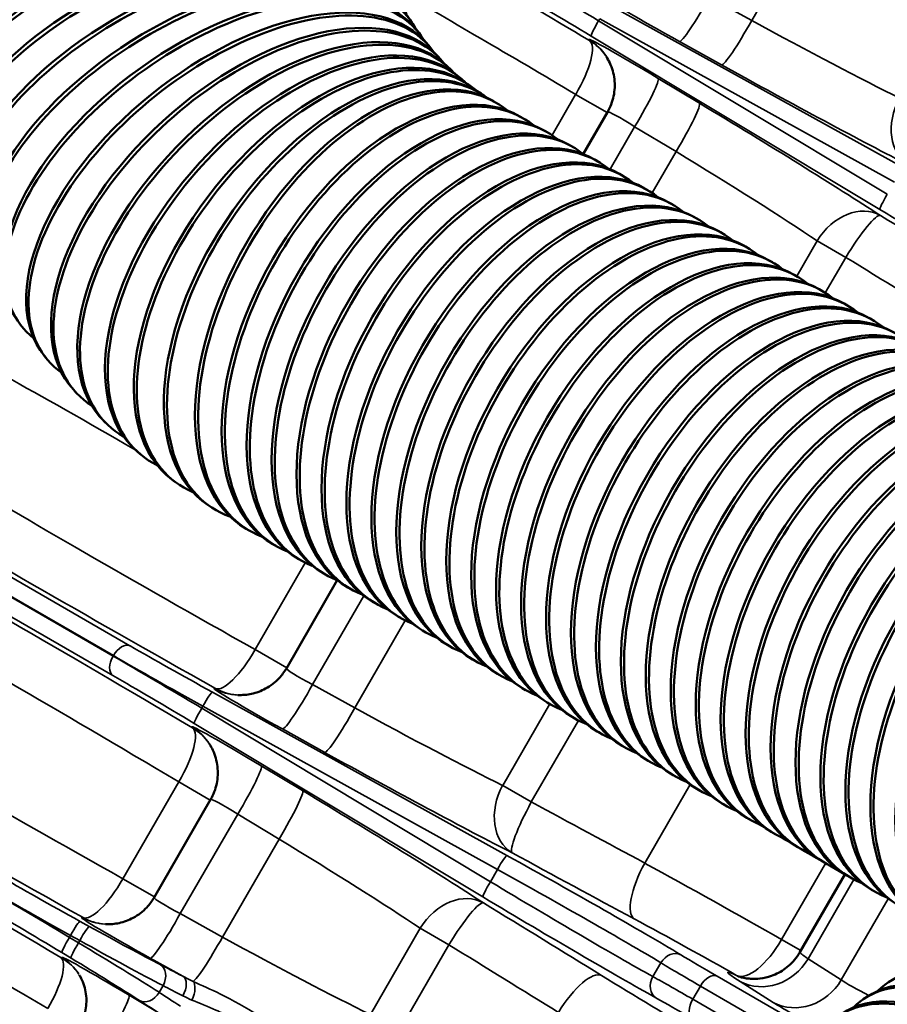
# Model space of a CAD drawing. Header units: inches. Extents: x 1 to 271, y 5 to 171.
# Tile 261 of 334: x 247.07 to 250.14, y 90.22 to 93.71. Entities that reach past the tile are written whole.
import ezdxf

# ---------------------------------------------------------------- set-up
doc = ezdxf.new("R2010")
doc.units = ezdxf.units.IN
doc.header["$LTSCALE"] = 8
doc.header["$MEASUREMENT"] = 0
doc.layers.add('Visible (ANSI)', color=7, linetype='Continuous', lineweight=50)
doc.layers.add('Visible Narrow (ANSI)', color=7, linetype='Continuous', lineweight=35)

msp = doc.modelspace()

# ---------------------------------------------------------------- linework, layer by layer
at = {"layer": 'Visible (ANSI)'}
for p, q in [((248.4522, 93.7066), (248.4594, 93.6952)), ((248.4835, 93.66), (248.4913, 93.6491)), ((248.5165, 93.6167), (248.5249, 93.6063)), ((248.5511, 93.5765), (248.56, 93.5667)), ((248.5871, 93.5393), (248.5966, 93.5301)), ((248.6246, 93.5051), (248.6346, 93.4965)), ((248.6635, 93.4737), (248.674, 93.4658)), ((248.7039, 93.4451), (248.7148, 93.4379)), ((248.7457, 93.4192), (248.757, 93.4127)), ((248.8517, 93.358), (248.8404, 93.3645)), ((249.1514, 93.3798), (249.0653, 93.2307)), ((248.9401, 93.3069), (248.9288, 93.3135)), ((249.0285, 93.2559), (249.0172, 93.2624)), ((249.1169, 93.2049), (249.1056, 93.2114)), ((249.2053, 93.1539), (249.194, 93.1604)), ((249.2937, 93.1028), (249.2824, 93.1094)), ((249.3821, 93.0518), (249.3708, 93.0583)), ((249.4705, 93.0008), (249.4591, 93.0073)), ((249.5588, 92.9497), (249.5475, 92.9563)), ((249.6472, 92.8987), (249.6359, 92.9052)), ((249.7356, 92.8477), (249.7243, 92.8542)), ((249.824, 92.7966), (249.8127, 92.8032)), ((249.9124, 92.7456), (249.9011, 92.7521)), ((250.0008, 92.6946), (249.9895, 92.7011)), ((250.0892, 92.6435), (250.0779, 92.6501)), ((247.1561, 92.5159), (247.1645, 92.5055)), ((247.2589, 92.3963), (247.2678, 92.3865)), ((247.3687, 92.2831), (247.3782, 92.274)), ((247.4852, 92.1769), (247.4951, 92.1683)), ((247.6079, 92.0779), (247.6184, 92.07)), ((247.7366, 91.9867), (247.7475, 91.9795)), ((247.8707, 91.9037), (247.882, 91.8971)), ((247.9767, 91.8424), (247.9654, 91.849)), ((248.0651, 91.7914), (248.0538, 91.7979)), ((248.1937, 91.7211), (248.0135, 91.4089)), ((248.1535, 91.7404), (248.1422, 91.7469)), ((248.2419, 91.6893), (248.2306, 91.6959)), ((248.3303, 91.6383), (248.319, 91.6448)), ((248.4187, 91.5873), (248.4074, 91.5938)), ((248.5071, 91.5362), (248.4958, 91.5428)), ((248.5955, 91.4852), (248.5841, 91.4917)), ((248.6838, 91.4342), (248.6725, 91.4407)), ((248.7722, 91.3832), (248.7609, 91.3897)), ((248.8606, 91.3321), (248.8493, 91.3387)), ((248.949, 91.2811), (248.9377, 91.2876)), ((249.0374, 91.2301), (249.0261, 91.2366)), ((249.1258, 91.179), (249.1145, 91.1856)), ((249.2142, 91.128), (249.2029, 91.1345)), ((249.3026, 91.077), (249.2912, 91.0835)), ((249.3909, 91.0259), (249.3796, 91.0325)), ((249.4793, 90.9749), (249.468, 90.9814)), ((247.7451, 90.9441), (247.5447, 90.597)), ((249.5677, 90.9239), (249.5564, 90.9304)), ((249.6561, 90.8728), (249.6448, 90.8794)), ((249.7445, 90.8218), (249.7332, 90.8283)), ((249.8329, 90.7708), (249.8216, 90.7773)), ((249.9213, 90.7197), (249.91, 90.7263)), ((249.9922, 90.6789), (249.833, 90.4033)), ((250.0097, 90.6687), (249.9984, 90.6752)), ((250.0981, 90.6177), (250.0867, 90.6242)), ((250.0682, 90.2438), (250.0569, 90.2362))]:
    msp.add_line(p, q, dxfattribs=at)
for centre, major_axis, ratio, start_param, end_param in [((247.4582, 93.8485), (-0.8506, -0.2052), 0.438069, 3.141593, 6.283185), ((247.4616, 93.8346), (0.8506, 0.2052), 0.438069, 6.216837, 9.610009), ((247.4876, 93.7392), (-0.8388, -0.2489), 0.456555, 3.141593, 6.283185), ((247.4917, 93.7255), (0.8388, 0.2489), 0.456555, 6.222099, 9.602888), ((247.5223, 93.6325), (-0.8245, -0.2929), 0.473868, 3.141593, 6.283185), ((247.5271, 93.6193), (0.8245, 0.2929), 0.473868, 6.22682, 9.596764), ((247.5623, 93.529), (-0.8076, -0.3369), 0.489965, 3.141593, 6.283185), ((247.5676, 93.5161), (0.8076, 0.3369), 0.489965, 6.231055, 9.591504), ((247.6073, 93.4288), (-0.7878, -0.3807), 0.504804, 3.141593, 6.283185), ((247.6133, 93.4164), (0.7878, 0.3807), 0.504804, 6.234846, 9.586999), ((247.6574, 93.3322), (-0.7653, -0.4243), 0.518348, 3.141593, 6.283185), ((247.664, 93.3202), (0.7653, 0.4243), 0.518348, 6.238221, 9.583163), ((247.7123, 93.2394), (-0.7398, -0.4672), 0.530561, 3.141593, 6.283185), ((247.7196, 93.2279), (0.7398, 0.4672), 0.530561, 6.241203, 9.57992), ((247.772, 93.1507), (-0.7115, -0.5094), 0.541411, 3.141593, 6.283185), ((247.7799, 93.1397), (0.7115, 0.5094), 0.541411, 6.243805, 9.57721), ((247.8363, 93.0663), (-0.6802, -0.5504), 0.550873, 3.141593, 6.283185), ((247.905, 92.9864), (-0.6461, -0.5901), 0.55892, 3.141593, 6.283185), ((247.8447, 93.0559), (0.6802, 0.5504), 0.550873, 6.246035, 9.574983), ((247.9139, 92.9766), (0.6461, 0.5901), 0.55892, 6.247897, 9.573196), ((247.9874, 92.902), (0.6092, 0.6281), 0.565532, 6.249392, 9.571814), ((247.9779, 92.9112), (-0.6092, -0.6281), 0.565532, 3.141593, 6.283185), ((248.1357, 92.7758), (-0.5278, -0.6979), 0.574388, 3.141593, 6.283185), ((248.0549, 92.841), (-0.5697, -0.6641), 0.570692, 3.141593, 6.283185), ((248.0649, 92.8324), (0.5697, 0.6641), 0.570692, 6.250521, 9.570812), ((248.2202, 92.7159), (-0.4836, -0.7292), 0.576609, 3.141593, 6.283185), ((248.1462, 92.7679), (0.5278, 0.6979), 0.574388, 6.251281, 9.570169), ((248.987, 93.4741), (0.1602, 0.1021), 0.99794, 6.281299, 6.283185), ((248.2311, 92.7087), (0.4836, 0.7292), 0.576609, 6.251672, 9.569871), ((248.3082, 92.6614), (-0.4375, -0.7578), 0.57735, 3.141593, 6.283185), ((248.3195, 92.6549), (0.4375, 0.7578), 0.57735, 6.187682, 9.520281), ((248.4029, 92.6067), (-0.4375, -0.7578), 0.57735, 3.141593, 6.283185), ((248.4142, 92.6002), (0.4375, 0.7578), 0.57735, 6.194986, 9.512978), ((248.4913, 92.5557), (-0.4375, -0.7578), 0.57735, 3.141593, 6.283185), ((248.5026, 92.5492), (0.4375, 0.7578), 0.57735, 6.194986, 9.512978), ((248.5797, 92.5047), (-0.4375, -0.7578), 0.57735, 3.141593, 6.283185), ((248.591, 92.4981), (0.4375, 0.7578), 0.57735, 6.194986, 9.512978), ((248.6681, 92.4536), (-0.4375, -0.7578), 0.57735, 3.141593, 6.283185), ((248.6794, 92.4471), (0.4375, 0.7578), 0.57735, 6.194986, 9.512978), ((248.7565, 92.4026), (-0.4375, -0.7578), 0.57735, 3.141593, 6.283185), ((248.7678, 92.3961), (0.4375, 0.7578), 0.57735, 6.194986, 9.512978), ((248.8449, 92.3516), (-0.4375, -0.7578), 0.57735, 3.141593, 6.283185), ((248.8562, 92.345), (0.4375, 0.7578), 0.57735, 6.194986, 9.512978), ((248.9333, 92.3005), (-0.4375, -0.7578), 0.57735, 3.141593, 6.283185), ((248.9446, 92.294), (0.4375, 0.7578), 0.57735, 6.194986, 9.512978), ((249.0216, 92.2495), (-0.4375, -0.7578), 0.57735, 3.141593, 6.283185), ((249.033, 92.243), (0.4375, 0.7578), 0.57735, 6.194986, 9.512978), ((249.11, 92.1985), (-0.4375, -0.7578), 0.57735, 3.141593, 6.283185), ((249.1213, 92.192), (0.4375, 0.7578), 0.57735, 6.194986, 9.512978), ((249.1984, 92.1475), (-0.4375, -0.7578), 0.57735, 3.141593, 6.283185), ((249.2097, 92.1409), (0.4375, 0.7578), 0.57735, 6.194986, 9.512978), ((249.2868, 92.0964), (-0.4375, -0.7578), 0.57735, 3.141593, 6.283185), ((249.2981, 92.0899), (0.4375, 0.7578), 0.57735, 6.194986, 9.512978), ((249.3752, 92.0454), (-0.4375, -0.7578), 0.57735, 3.141593, 6.283185), ((249.3865, 92.0389), (0.4375, 0.7578), 0.57735, 6.194986, 9.512978), ((249.4636, 91.9944), (-0.4375, -0.7578), 0.57735, 3.141593, 6.283185), ((249.4749, 91.9878), (0.4375, 0.7578), 0.57735, 6.194986, 9.512978), ((249.552, 91.9433), (-0.4375, -0.7578), 0.57735, 3.141593, 6.283185), ((249.5633, 91.9368), (0.4375, 0.7578), 0.57735, 6.194986, 9.512978), ((249.6404, 91.8923), (-0.4375, -0.7578), 0.57735, 3.141593, 6.283185), ((249.6517, 91.8858), (0.4375, 0.7578), 0.57735, 6.194986, 9.512978), ((249.7287, 91.8413), (-0.4375, -0.7578), 0.57735, 3.141593, 6.283185), ((249.7401, 91.8347), (0.4375, 0.7578), 0.57735, 6.194986, 9.512978), ((249.8171, 91.7902), (-0.4375, -0.7578), 0.57735, 3.141593, 6.283185), ((249.8284, 91.7837), (0.4375, 0.7578), 0.57735, 6.194986, 9.512978), ((249.9055, 91.7392), (-0.4375, -0.7578), 0.57735, 3.141593, 6.283185), ((249.9168, 91.7327), (0.4375, 0.7578), 0.57735, 6.194986, 9.512978), ((249.9939, 91.6882), (-0.4375, -0.7578), 0.57735, 3.141593, 6.283185), ((250.0052, 91.6816), (0.4375, 0.7578), 0.57735, 6.194986, 9.512978), ((250.0823, 91.6371), (-0.4375, -0.7578), 0.57735, 3.141593, 6.283185), ((250.0936, 91.6306), (0.4375, 0.7578), 0.57735, 6.194986, 9.512978), ((250.1707, 91.5861), (-0.4375, -0.7578), 0.57735, 3.141593, 6.283185), ((250.182, 91.5796), (0.4375, 0.7578), 0.57735, 6.194986, 9.512978), ((250.2591, 91.5351), (-0.4375, -0.7578), 0.57735, 3.141593, 6.283185), ((250.2704, 91.5286), (0.4375, 0.7578), 0.57735, 6.194986, 9.512978), ((250.3475, 91.4841), (-0.4375, -0.7578), 0.57735, 3.141593, 6.283185), ((250.3588, 91.4775), (0.4375, 0.7578), 0.57735, 6.194986, 9.512978), ((250.4359, 91.433), (-0.4375, -0.7578), 0.57735, 3.141593, 6.283185), ((250.4472, 91.4265), (0.4375, 0.7578), 0.57735, 6.194986, 9.512978), ((250.5242, 91.382), (-0.4375, -0.7578), 0.57735, 3.141593, 6.283185), ((250.5356, 91.3755), (0.4375, 0.7578), 0.57735, 6.194986, 9.512978), ((250.6126, 91.331), (-0.4375, -0.7578), 0.57735, 3.141593, 6.283185), ((250.6239, 91.3244), (0.4375, 0.7578), 0.57735, 6.194986, 9.512978), ((250.701, 91.2799), (-0.4375, -0.7578), 0.57735, 3.141593, 6.283185), ((250.7123, 91.2734), (0.4375, 0.7578), 0.57735, 6.194986, 9.512978), ((250.7894, 91.2289), (-0.4375, -0.7578), 0.57735, 3.141593, 6.283185), ((247.8496, 91.5041), (-0.0084, -0.1898), 0.99794, 0, 0.001899), ((247.5807, 91.0384), (0.1602, 0.1021), 0.99794, 6.281285, 6.283185), ((247.3809, 90.6922), (-0.0084, -0.1898), 0.99794, 0, 0.001905), ((250.1853, 90.2136), (-0.3524, 0.1897), 0.042019, 6.281934, 6.282696), ((250.6362, 89.5718), (0.4912, -0.7241), 0.524834, 6.181994, 9.525969), ((247.1256, 90.23), (0.1518, 0.0968), 0.99794, 6.280439, 6.283185), ((250.5481, 89.5121), (0.4912, -0.7241), 0.524834, 6.181994, 9.525969), ((250.5594, 89.5197), (-0.4912, 0.7241), 0.524834, 3.141593, 6.283185), ((246.6192, 89.4213), (0.4375, 0.7578), 0.57735, 6.194986, 7.997657), ((250.4601, 89.4523), (0.4912, -0.7241), 0.524834, 6.181994, 9.525969), ((250.4713, 89.46), (-0.4912, 0.7241), 0.524834, 3.141593, 6.283185)]:
    msp.add_ellipse(centre, major_axis=major_axis, ratio=ratio, start_param=start_param, end_param=end_param, dxfattribs=at)
for points, knots in [([(249.1514, 93.3798), (249.1615, 93.3973), (249.1687, 93.4165), (249.1769, 93.456), (249.1778, 93.4766), (249.1731, 93.5166), (249.1675, 93.5364), (249.1556, 93.5619), (249.1516, 93.5691), (249.1473, 93.5759)], [0.0002735, 0.0002735, 0.0002735, 0.0002735, 0.1535921, 0.1535921, 0.3073734, 0.3073734, 0.4610319, 0.4610319, 0.5240375, 0.5240375, 0.5240375, 0.5240375]), ([(247.8416, 91.3144), (247.8574, 91.3137), (247.8738, 91.315), (247.907, 91.3222), (247.9242, 91.3286), (247.9575, 91.3468), (247.9738, 91.3593), (247.9974, 91.3845), (248.0062, 91.3963), (248.0134, 91.4088)], [0, 0, 0, 0, 0.1236995, 0.1236995, 0.2606677, 0.2606677, 0.413584, 0.413584, 0.5240626, 0.5240626, 0.5240626, 0.5240626]), ([(247.7452, 90.9442), (247.7552, 90.9616), (247.7625, 90.9808), (247.7706, 91.0203), (247.7715, 91.0409), (247.7669, 91.0809), (247.7613, 91.1007), (247.7493, 91.1262), (247.7454, 91.1334), (247.741, 91.1402)], [0.000273, 0.000273, 0.000273, 0.000273, 0.1535972, 0.1535972, 0.307384, 0.307384, 0.461042, 0.461042, 0.5240326, 0.5240326, 0.5240326, 0.5240326]), ([(247.3729, 90.5025), (247.3887, 90.5018), (247.405, 90.5031), (247.4383, 90.5103), (247.4554, 90.5167), (247.4888, 90.5349), (247.505, 90.5474), (247.5287, 90.5726), (247.5374, 90.5844), (247.5447, 90.5969)], [0, 0, 0, 0, 0.1236974, 0.1236974, 0.260662, 0.260662, 0.4135758, 0.4135758, 0.5240607, 0.5240607, 0.5240607, 0.5240607]), ([(249.6126, 90.318), (249.6126, 90.318), (249.6137, 90.3175), (249.6189, 90.3159), (249.6219, 90.315), (249.6306, 90.3128), (249.6367, 90.3115), (249.6496, 90.3096), (249.6562, 90.309), (249.672, 90.3084), (249.6815, 90.3088), (249.7047, 90.3115), (249.7185, 90.3146), (249.7492, 90.3254), (249.766, 90.3343), (249.797, 90.3572), (249.8114, 90.3716), (249.8265, 90.3927), (249.8299, 90.3978), (249.8329, 90.4031)], [0.1859213, 0.1859213, 0.1859213, 0.1859213, 0.2810849, 0.2810849, 0.3422572, 0.3422572, 0.4089183, 0.4089183, 0.4658364, 0.4658364, 0.5411526, 0.5411526, 0.6496292, 0.6496292, 0.7925837, 0.7925837, 0.9445384, 0.9445384, 0.9911947, 0.9911947, 0.9911947, 0.9911947]), ([(247.2813, 90.1407), (247.2904, 90.1565), (247.297, 90.1739), (247.3048, 90.21), (247.306, 90.2292), (247.3024, 90.2675), (247.2973, 90.2871), (247.2875, 90.3087), (247.2856, 90.3124), (247.2837, 90.316)], [0.0001668, 0.0001668, 0.0001668, 0.0001668, 0.1389786, 0.1389786, 0.2822522, 0.2822522, 0.4328716, 0.4328716, 0.4648357, 0.4648357, 0.4648357, 0.4648357])]:
    msp.add_open_spline(points, degree=3, knots=knots, dxfattribs=at)
msp.add_open_spline([(247.2791, 90.3234), (247.2814, 90.3198), (247.2835, 90.3162), (247.2856, 90.3124)], degree=3, dxfattribs=at)
at = {"layer": 'Visible Narrow (ANSI)'}
for p, q in [((249.8626, 94.0518), (249.6621, 93.7045)), ((249.6621, 93.7045), (249.5125, 93.7874)), ((250.201, 93.1817), (249.1575, 93.76)), ((249.1197, 93.7032), (249.1238, 93.7102)), ((250.1424, 93.0887), (249.1197, 93.7032)), ((249.1238, 93.7102), (250.1673, 93.1319)), ((249.1034, 93.6744), (249.1034, 93.6744)), ((249.0853, 93.6366), (249.0874, 93.6333)), ((249.0935, 93.6492), (250.1161, 93.0346)), ((249.4205, 93.6421), (249.4205, 93.6421)), ((249.0974, 93.6092), (249.0974, 93.6092)), ((249.4058, 93.6297), (249.5553, 93.5469)), ((249.477, 93.4112), (249.3305, 93.4992)), ((249.3272, 93.4803), (249.3271, 93.4803)), ((249.0383, 93.4423), (248.9549, 93.2978)), ((249.0383, 93.4423), (249.1502, 93.3778)), ((249.1602, 93.1771), (249.2473, 93.328)), ((249.2473, 93.328), (249.3938, 93.2399)), ((249.3938, 93.2399), (249.3091, 93.0932)), ((250.1177, 93.042), (250.1177, 93.042)), ((249.8937, 92.9236), (249.8213, 92.7982)), ((249.8937, 92.9236), (249.9952, 92.865)), ((249.9227, 92.7394), (249.9952, 92.865)), ((247.4594, 91.4891), (246.2563, 92.1837)), ((247.3997, 91.4524), (246.1965, 92.1471)), ((246.1973, 92.1485), (247.4005, 91.4538)), ((246.1955, 92.0784), (247.3986, 91.3838)), ((248.0804, 91.7832), (247.9028, 91.4755)), ((248.1063, 91.3517), (248.2876, 91.6657)), ((248.4347, 91.5787), (248.2558, 91.2688)), ((248.0146, 91.4109), (247.9028, 91.4755)), ((247.4005, 91.4538), (247.3997, 91.4524)), ((247.7619, 91.3375), (247.758, 91.3377)), ((247.7878, 91.3409), (247.7878, 91.3409)), ((248.2558, 91.2688), (248.1063, 91.3517)), ((247.7344, 91.3031), (247.7344, 91.3031)), ((248.7948, 90.746), (247.7512, 91.3243)), ((247.7135, 91.2676), (247.7175, 91.2745)), ((248.7361, 90.653), (247.7135, 91.2676)), ((247.7175, 91.2745), (248.7611, 90.6962)), ((248.9463, 91.2827), (248.7797, 90.9941)), ((247.6972, 91.2387), (247.6972, 91.2387)), ((247.679, 91.2009), (247.6811, 91.1976)), ((247.6872, 91.2135), (248.7099, 90.5989)), ((247.9996, 91.194), (248.1491, 91.1112)), ((248.0143, 91.2064), (248.0143, 91.2064)), ((248.8812, 90.9355), (249.0479, 91.2243)), ((247.6912, 91.1735), (247.6911, 91.1735)), ((248.0707, 90.9755), (247.9242, 91.0635)), ((247.9209, 91.0446), (247.9209, 91.0446)), ((247.6321, 91.0066), (247.434, 90.6636)), ((247.6321, 91.0066), (247.744, 90.9421)), ((248.8812, 90.9355), (248.7797, 90.9941)), ((249.4435, 90.9973), (249.2828, 90.719)), ((247.6375, 90.5398), (247.8411, 90.8923)), ((247.8411, 90.8923), (247.9876, 90.8042)), ((247.9876, 90.8042), (247.7871, 90.4569)), ((248.7892, 90.7409), (248.7892, 90.7409)), ((249.923, 90.7171), (249.7677, 90.4481)), ((249.923, 90.7171), (249.9914, 90.6776)), ((248.7611, 90.6962), (248.7361, 90.653)), ((247.5459, 90.599), (247.434, 90.6636)), ((250.0241, 90.6609), (249.8618, 90.3798)), ((248.7114, 90.6063), (248.7114, 90.6063)), ((250.1454, 90.5928), (249.9793, 90.3052)), ((247.319, 90.529), (247.3191, 90.529)), ((247.7871, 90.4569), (247.6375, 90.5398)), ((247.3151, 90.4943), (247.2825, 90.5124)), ((247.2932, 90.5256), (247.2892, 90.5258)), ((247.2447, 90.4557), (247.2488, 90.4626)), ((247.2488, 90.4626), (247.2814, 90.4445)), ((247.2656, 90.4912), (247.2656, 90.4912)), ((248.4874, 90.4879), (248.3109, 90.1822)), ((248.4874, 90.4879), (248.5889, 90.4293)), ((247.2284, 90.4268), (247.2284, 90.4268)), ((247.2767, 90.4364), (247.2447, 90.4557)), ((247.2814, 90.4445), (247.2767, 90.4364)), ((248.4124, 90.1236), (248.5889, 90.4293)), ((249.8361, 90.4086), (249.7677, 90.4481)), ((247.2185, 90.4016), (247.2505, 90.3823)), ((247.5455, 90.3945), (247.5455, 90.3945)), ((247.2186, 90.384), (247.2207, 90.3807)), ((247.224, 90.3607), (247.224, 90.3607)), ((247.5308, 90.3821), (247.6471, 90.3177)), ((249.3403, 90.3654), (249.3122, 90.3168)), ((249.9793, 90.3052), (249.8618, 90.3798)), ((247.2726, 90.3335), (247.2719, 90.3338)), ((247.5764, 90.2846), (247.5627, 90.2609)), ((249.5024, 90.3095), (249.5024, 90.3095)), ((249.8845, 90.1192), (249.5393, 90.3185)), ((249.6207, 90.2997), (249.7383, 90.2251)), ((247.5808, 90.176), (247.4559, 90.251)), ((249.4534, 90.2365), (249.4804, 90.2833)), ((249.4804, 90.2833), (249.8313, 90.0806)), ((247.4526, 90.2325), (247.4526, 90.2325)), ((249.7801, 90.0478), (249.4534, 90.2365))]:
    msp.add_line(p, q, dxfattribs=at)
for centre, major_axis, ratio, start_param, end_param in [((249.7398, 93.1534), (-2.3025, 1.392), 0.028501, 5.016861, 5.40567), ((249.1689, 93.6508), (-0.6426, 0.3871), 0.026223, 4.804757, 5.328355), ((249.6415, 92.9909), (2.1379, -1.297), 0.030665, 1.875359, 2.21572), ((249.1378, 93.5994), (0.5906, -0.3571), 0.028501, 1.663252, 2.186851), ((249.4351, 93.6236), (0.2716, -0.1496), 0.028501, 3.084043, 4.619933), ((249.4974, 93.7961), (-0.0921, -0.1662), 0.091738, 0.02862, 1.569188), ((249.1245, 93.7005), (-0.0309, -0.0514), 0.091738, 4.713998, 6.254565), ((249.647, 93.7132), (-0.0921, -0.1662), 0.091738, 0.02862, 1.569188), ((249.7302, 93.6959), (-0.6064, 0.3296), 0.03634, 1.47798, 2.440575), ((249.3504, 93.4769), (-0.2653, 0.1604), 0.028501, 4.804845, 6.340735), ((248.987, 93.4741), (0.1602, 0.1021), 0.99794, 0, 0.460234), ((249.9033, 93.452), (-2.3025, 1.392), 0.028501, 1.380099, 1.380105), ((248.9891, 93.4708), (0.0968, 0.1635), 0.299224, 4.715746, 6.253317), ((248.9891, 93.4708), (0.1602, 0.1021), 0.99794, 0.044761, 0.460234), ((249.7331, 93.1572), (2.3567, -1.298), 0.028501, 1.859815, 1.859824), ((249.6386, 93.5295), (0.771, -0.4246), 0.028501, 4.619933, 5.582528), ((249.2322, 93.3367), (0.0979, 0.1629), 0.091738, 4.713998, 6.254565), ((249.7331, 93.1572), (2.3567, -1.298), 0.028501, 1.761488, 1.761494), ((250.3117, 93.3571), (-0.086, -0.1694), 0.764327, 4.671133, 6.23898), ((249.3787, 93.2486), (0.0979, 0.1629), 0.091738, 4.713998, 6.254565), ((249.5336, 93.3478), (-0.7532, 0.4554), 0.028501, 3.84225, 4.804845), ((249.6426, 93.4944), (0.3937, -0.238), 0.028501, 1.155101, 1.155102), ((249.2522, 93.3144), (0.1008, -0.0654), 0.073457, 1.666524, 3.145439), ((249.4354, 93.1852), (0.5887, -0.3604), 0.03634, 0.701018, 1.663613), ((250.1471, 93.0859), (-0.0309, -0.0514), 0.091738, 4.713998, 6.254565), ((250.0195, 92.851), (0.1037, 0.1592), 0.764327, 0.044205, 1.612052), ((250.1018, 93.0504), (-0.2979, 0.1641), 0.028501, 4.661867, 4.661872), ((250.0195, 92.851), (0.099, 0.1622), 0.14765, 0.028815, 1.574402), ((250.0511, 93.1074), (0.8645, -0.5226), 0.028501, 4.804845, 5.630078), ((249.7398, 93.1534), (-2.3025, 1.392), 0.028501, 4.376549, 4.564729), ((249.6415, 92.9909), (2.1379, -1.297), 0.030665, 1.235047, 1.423227), ((248.704, 91.3671), (2.1379, -1.297), 0.030665, 2.200238, 2.498524), ((248.5954, 91.1789), (-2.1922, 1.203), 0.030665, 0.643068, 1.266233), ((248.5037, 91.0125), (2.3567, -1.298), 0.028501, 3.784752, 4.407917), ((248.3335, 90.7177), (-2.3025, 1.392), 0.028501, 5.016861, 5.640026), ((248.2353, 90.5552), (2.1379, -1.297), 0.030665, 1.875359, 2.498524), ((247.4305, 91.4365), (0.03, 0.052), 0.57735, 0.034907, 1.570796), ((247.4046, 91.5104), (-0.343, 0.2059), 0.024229, 1.656286, 1.65632), ((247.8165, 91.3107), (-0.6045, 0.3329), 0.028501, 0.954742, 1.47834), ((247.8535, 91.5039), (-0.0931, -0.1656), 0.299224, 0.029868, 1.567439), ((247.4297, 91.4351), (-0.03, -0.052), 0.57735, 4.712389, 6.248279), ((247.7626, 91.2151), (-0.6426, 0.3871), 0.026223, 4.804757, 5.328355), ((247.7875, 91.2582), (0.6565, -0.3629), 0.026223, 4.096423, 4.620021), ((247.3527, 91.4206), (0.3498, -0.1941), 0.024229, 1.485272, 1.485307), ((248.1205, 91.3543), (-0.1071, 0.0546), 0.073457, 6.279339, 7.758254), ((247.7316, 91.1637), (0.5906, -0.3571), 0.028501, 1.663252, 2.186851), ((248.0289, 91.1879), (0.2716, -0.1496), 0.028501, 3.084043, 4.619933), ((247.8496, 91.5041), (-0.0084, -0.1898), 0.99794, 5.822951, 6.283185), ((247.8535, 91.5039), (-0.0084, -0.1898), 0.99794, 5.822951, 6.238622), ((248.0912, 91.3604), (-0.0921, -0.1662), 0.091738, 0.02862, 1.569188), ((247.7223, 91.2718), (0.0291, 0.0525), 0.091738, 0.02862, 1.569188), ((248.1266, 90.367), (-2.1922, 1.203), 0.030665, 0.643068, 1.266233), ((247.7182, 91.2648), (-0.0309, -0.0514), 0.091738, 4.713998, 6.254565), ((248.2407, 91.2775), (-0.0921, -0.1662), 0.091738, 0.02862, 1.569188), ((248.3239, 91.2602), (-0.6064, 0.3296), 0.03634, 1.47798, 2.440575), ((248.035, 90.2006), (2.3567, -1.298), 0.028501, 3.784752, 4.407917), ((247.5829, 91.0351), (0.0968, 0.1635), 0.299224, 4.715746, 6.253317), ((247.9442, 91.0412), (-0.2653, 0.1604), 0.028501, 4.804845, 6.340735), ((247.5807, 91.0384), (0.1602, 0.1021), 0.99794, 0, 0.460234), ((247.5829, 91.0351), (0.1602, 0.1021), 0.99794, 0.044539, 0.460234), ((248.4971, 91.0163), (-2.3025, 1.392), 0.028501, 1.380099, 1.380105), ((248.3269, 90.7215), (2.3567, -1.298), 0.028501, 1.859815, 1.859824), ((248.2323, 91.0938), (0.771, -0.4246), 0.028501, 4.619933, 5.582528), ((247.8646, 89.9059), (-2.2939, 1.3868), 0.028501, 5.016861, 5.640026), ((247.826, 90.901), (0.0979, 0.1629), 0.091738, 4.713998, 6.254565), ((248.3269, 90.7215), (2.3567, -1.298), 0.028501, 1.761488, 1.761494), ((248.9055, 90.9214), (-0.086, -0.1694), 0.764327, 4.671133, 6.23898), ((247.8459, 90.8787), (0.1008, -0.0654), 0.073457, 1.666524, 3.145439), ((247.9725, 90.8129), (0.0979, 0.1629), 0.091738, 4.713998, 6.254565), ((248.1274, 90.9121), (-0.7532, 0.4554), 0.028501, 3.84225, 4.804845), ((248.9055, 90.9214), (-0.091, -0.1668), 0.14765, 4.708783, 6.25437), ((248.5954, 91.1789), (-2.1922, 1.203), 0.030665, 1.718365, 1.906545), ((249.666, 90.8877), (0.6439, -0.3848), 0.021285, 4.629051, 4.640981), ((249.666, 90.8877), (0.6439, -0.3848), 0.021285, 4.749538, 4.799128), ((247.7715, 89.7519), (2.138, -1.2968), 0.030551, 1.875354, 2.49852), ((249.666, 90.8877), (0.6439, -0.3848), 0.021285, 4.865354, 5.135671), ((248.0291, 90.7495), (0.5887, -0.3604), 0.03634, 0.701018, 1.663613), ((248.7658, 90.6934), (0.0291, 0.0525), 0.091738, 0.02862, 1.569188), ((248.6993, 90.7659), (-0.8849, 0.4874), 0.028501, 3.7947, 4.619933), ((248.5037, 91.0125), (2.3567, -1.298), 0.028501, 4.860049, 5.048229), ((248.7739, 90.7505), (0.291, -0.1759), 0.028501, 4.762906, 4.762922), ((249.3371, 90.6877), (-0.09, -0.1673), 0.329972, 4.702446, 6.252995), ((249.4915, 90.5854), (-0.6552, 0.3652), 0.021285, 4.289107, 5.048483), ((249.8555, 90.7561), (0.0962, 0.1638), 0.410454, 4.715396, 4.722833), ((247.3477, 90.4988), (-0.6045, 0.3329), 0.028501, 0.954742, 1.47834), ((248.6703, 90.7133), (0.8329, -0.4573), 0.0303, 0.653032, 1.478265), ((247.2939, 90.4032), (-0.6426, 0.3871), 0.026223, 4.804757, 5.328355), ((247.3188, 90.4463), (0.6565, -0.3629), 0.026223, 4.096423, 4.620021), ((247.3848, 90.692), (-0.0931, -0.1656), 0.299224, 0.029868, 1.567439), ((248.7409, 90.6502), (-0.0309, -0.0514), 0.091738, 4.713998, 6.254565), ((248.6759, 90.723), (-0.8125, 0.4927), 0.0303, 1.663327, 2.488561), ((248.6133, 90.4153), (0.1037, 0.1592), 0.764327, 0.044205, 1.612052), ((248.6449, 90.6717), (0.8645, -0.5226), 0.028501, 4.804845, 5.630078), ((248.6955, 90.6147), (-0.2979, 0.1641), 0.028501, 4.661867, 4.661872), ((247.2628, 90.3518), (0.5906, -0.3571), 0.028501, 1.663252, 2.186851), ((247.6518, 90.5424), (-0.1071, 0.0546), 0.073457, 6.279339, 7.758254), ((248.6133, 90.4153), (0.099, 0.1622), 0.14765, 0.028815, 1.574402), ((248.3335, 90.7177), (-2.3025, 1.392), 0.028501, 4.376549, 4.564729), ((247.6224, 90.5485), (-0.0921, -0.1662), 0.091738, 0.02862, 1.569188), ((247.2535, 90.4599), (0.0291, 0.0525), 0.091738, 0.02862, 1.569188), ((247.5601, 90.376), (0.2716, -0.1496), 0.028501, 3.084043, 4.619933), ((247.2862, 90.4418), (0.0291, 0.0525), 0.091738, 0.02862, 1.569188), ((247.3809, 90.6922), (-0.0084, -0.1898), 0.99794, 5.822951, 6.283185), ((247.3848, 90.692), (-0.0084, -0.1898), 0.99794, 5.822951, 6.238726), ((247.3473, 90.4876), (-0.2979, 0.1641), 0.028501, 1.47834, 2.413425), ((249.3999, 90.4191), (0.4906, -0.2702), 0.028501, 1.14726, 1.906636), ((247.2495, 90.4529), (-0.0309, -0.0514), 0.091738, 4.713998, 6.254565), ((247.2815, 90.4337), (-0.0309, -0.0514), 0.091738, 4.713998, 6.254565), ((247.3034, 90.4092), (-0.343, 0.2059), 0.024229, 3.8696, 4.804685), ((247.3184, 90.4351), (0.3498, -0.1941), 0.024229, 4.620093, 5.555178), ((247.772, 90.4656), (-0.0921, -0.1662), 0.091738, 0.138366, 1.569188), ((247.8552, 90.4483), (-0.6064, 0.3296), 0.03634, 1.47798, 2.440575), ((248.2353, 90.5552), (2.1379, -1.297), 0.030665, 1.235047, 1.423227), ((249.7002, 90.4871), (-0.0938, -0.1652), 0.410454, 0.031254, 1.567789), ((247.4752, 90.2294), (-0.2568, 0.1552), 0.028501, 4.804845, 6.340735), ((248.0283, 90.2044), (-2.3025, 1.392), 0.028501, 1.380099, 1.380105), ((249.3815, 90.3416), (0.0309, 0.0514), 0.793807, 0.046871, 1.584338), ((249.8963, 90.1402), (-0.6045, 0.3329), 0.028501, 0.653107, 0.954742), ((248.5954, 91.1789), (2.1379, -1.297), 0.030665, 5.297087, 5.297192), ((250.1853, 90.2136), (-0.3524, 0.1897), 0.042019, 6.282696, 6.713651), ((247.1215, 90.2301), (0.0917, 0.1549), 0.299224, 4.715746, 6.253317), ((247.2122, 90.3858), (-0.00856, 0.00517), 0.028501, 1.875269, 3.199142), ((247.1256, 90.23), (0.1518, 0.0968), 0.99794, 0, 0.460234), ((247.1277, 90.2267), (0.1518, 0.0968), 0.99794, 0.019252, 0.460234), ((247.2724, 90.3578), (0.291, -0.1759), 0.028501, 0.728167, 1.663252), ((247.5376, 90.307), (0.0273, 0.0535), 0.746329, 4.673467, 6.240359), ((247.8631, 90.1862), (-0.403, 0.222), 0.028501, 5.29355, 5.555018), ((249.8674, 90.0876), (0.6565, -0.3629), 0.026223, 3.794788, 4.096423), ((249.7123, 90.466), (-0.1018, -0.1604), 0.90811, 0.068104, 1.608672), ((249.0315, 90.1584), (0.0999, 0.1616), 0.329972, 0.030191, 1.580739), ((249.2955, 90.2383), (-0.4793, 0.2898), 0.028501, 1.234956, 1.994333), ((249.5104, 90.266), (0.03, 0.052), 0.57735, 0.034907, 1.570796), ((250.0937, 90.0472), (0.5169, -0.2847), 0.028501, 2.804579, 3.572735), ((249.7002, 90.4871), (-0.0779, -0.1733), 0.943405, 6.197157, 6.243603), ((248.5954, 91.1789), (2.1379, -1.297), 0.030665, 5.353073, 5.353109), ((247.8342, 90.1337), (0.3511, -0.192), 0.032772, 2.151772, 2.41324), ((247.6182, 90.2651), (0.028, 0.0531), 0.549185, 4.691022, 6.249081), ((247.6547, 90.2475), (0.0245, 0.0547), 0.459743, 4.665296, 6.127905), ((249.3534, 90.2929), (-0.0291, -0.0525), 0.793807, 4.698848, 6.236314), ((249.8163, 89.9991), (-0.6426, 0.3871), 0.026223, 5.328355, 5.62999), ((249.8299, 90.3915), (-0.1018, -0.1604), 0.90811, 0.068104, 1.608672), ((250.0784, 90.2588), (-0.1071, 0.0546), 0.073457, 0.427871, 1.595664), ((247.3629, 90.097), (0.0927, 0.1543), 0.091738, 4.713998, 6.254565), ((247.5239, 90.2833), (-0.0327, -0.0503), 0.746329, 0.042826, 1.609718), ((247.8223, 90.1131), (-0.3418, 0.208), 0.032772, 0.728353, 1.024371), ((248.3269, 90.7215), (2.3567, -1.298), 0.028501, 1.158065, 1.158124), ((247.7913, 90.0618), (0.3937, -0.238), 0.028501, 3.86976, 4.165778), ((248.2345, 90.0101), (-0.7532, 0.4554), 0.028501, 1.034119, 1.038126), ((249.7853, 89.9478), (0.5906, -0.3571), 0.028501, 2.186851, 2.488486), ((249.4834, 90.2192), (-0.03, -0.052), 0.57735, 4.712389, 6.248279), ((249.9868, 90.0925), (0.2716, -0.1496), 0.028501, 3.572735, 4.406527)]:
    msp.add_ellipse(centre, major_axis=major_axis, ratio=ratio, start_param=start_param, end_param=end_param, dxfattribs=at)
for points in [[(247.6828, 90.2999), (247.6705, 90.3057), (247.6585, 90.3116), (247.6471, 90.3177)], [(247.6468, 90.2486), (247.6569, 90.2434), (247.6676, 90.2385), (247.6787, 90.2337)]]:
    msp.add_open_spline(points, degree=3, dxfattribs=at)
for points, knots in [([(247.9122, 90.1804), (247.87, 90.2071), (247.7902, 90.2524), (247.7129, 90.2857), (247.6828, 90.2999)], [-0.6699663, -0.6699663, -0.6699663, -0.6699663, -0.2871284, 0, 0, 0, 0]), ([(247.6787, 90.2337), (247.7055, 90.2222), (247.7347, 90.2114), (247.7807, 90.1904), (247.7977, 90.1818), (247.8312, 90.1632), (247.8478, 90.1532), (247.8682, 90.1399), (247.8725, 90.137), (247.8768, 90.1341)], [0, 0, 0, 0, 0.2871284, 0.2871284, 0.4558961, 0.4558961, 0.6246342, 0.6246342, 0.6699663, 0.6699663, 0.6699663, 0.6699663])]:
    msp.add_open_spline(points, degree=3, knots=knots, dxfattribs=at)

doc.saveas('drawing.dxf')
